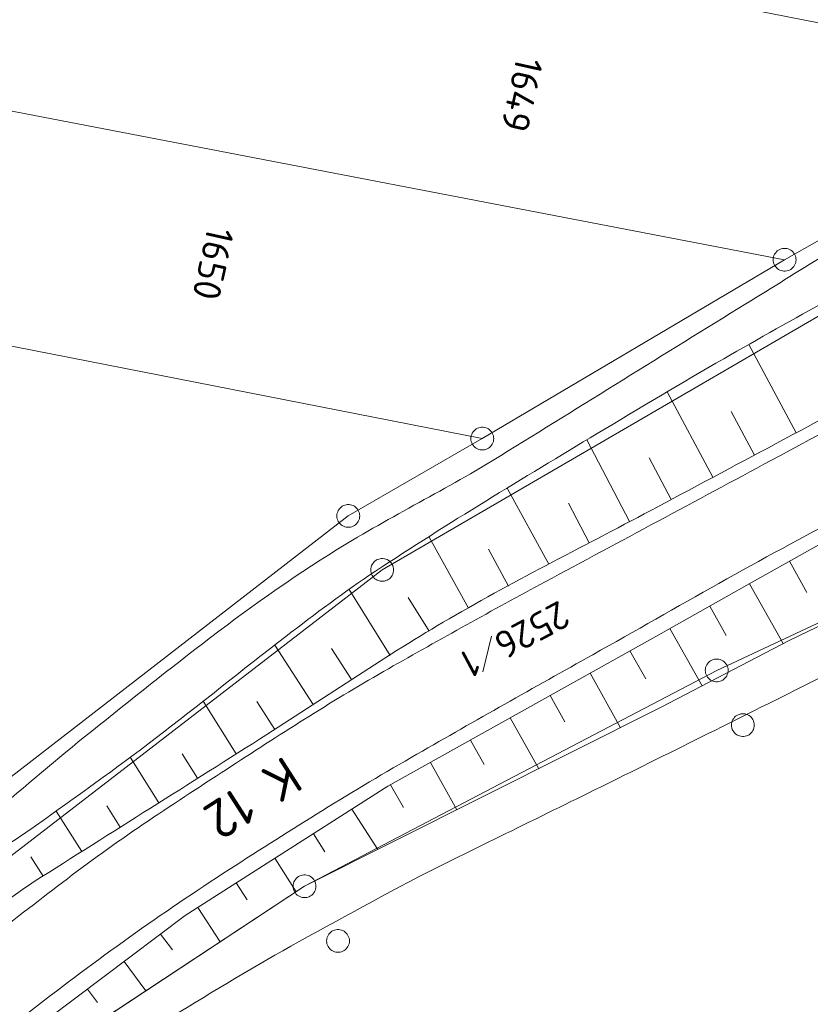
# Model space of a CAD drawing. Header units: metres. Extents: x 3425540 to 3446143, y 5432760 to 5444637.
# Tile 395 of 656: x 3436398 to 3436450, y 5442436 to 5442500. Entities that reach past the tile are written whole.
import ezdxf
from ezdxf.enums import TextEntityAlignment as Align

# ---------------------------------------------------------------- set-up
doc = ezdxf.new("R2010")
doc.units = ezdxf.units.M
for name, color, linetype, lineweight in [('B_Bestand', 9, 'Continuous', 18), ('B_Böschung', 9, 'Continuous', 18), ('B_Flurgrenzen', 9, 'Continuous', 18)]:
    doc.layers.add(name, color=color, linetype=linetype, lineweight=lineweight)
doc.styles.get("Standard").update_dxf_attribs({"font": 'isocpeur.ttf'})

msp = doc.modelspace()

# ---------------------------------------------------------------- linework, layer by layer
at = {"layer": 'B_Bestand'}
for points, knots in [([(3436502.266, 5442616.091), (3436501.281, 5442610.419), (3436500.297, 5442604.747), (3436499.312, 5442599.075), (3436498.571, 5442594.809), (3436497.785, 5442590.551), (3436496.969, 5442586.298), (3436495.275, 5442577.473), (3436493.485, 5442568.667), (3436491.565, 5442559.888), (3436490.083, 5442553.113), (3436488.598, 5442546.339), (3436487.111, 5442539.565), (3436485.886, 5442533.986), (3436484.657, 5442528.407), (3436483.431, 5442522.827), (3436482.422, 5442518.237), (3436481.539, 5442513.622), (3436480.536, 5442509.029), (3436480.226, 5442507.608), (3436479.745, 5442506.235), (3436479.309, 5442504.844), (3436478.968, 5442503.758), (3436478.574, 5442502.705), (3436478.082, 5442501.664), (3436477.685, 5442500.826), (3436477.089, 5442500.134), (3436476.409, 5442499.488), (3436475.422, 5442498.552), (3436474.413, 5442497.702), (3436473.23, 5442497.089), (3436470.725, 5442495.793), (3436468.137, 5442494.705), (3436465.645, 5442493.407), (3436462.288, 5442491.659), (3436458.856, 5442490.035), (3436455.619, 5442488.069), (3436452.186, 5442485.985), (3436448.773, 5442483.873), (3436445.357, 5442481.764), (3436439.988, 5442478.449), (3436434.632, 5442475.115), (3436429.264, 5442471.8), (3436425.764, 5442469.639), (3436422.06, 5442467.827), (3436418.556, 5442465.663), (3436415.485, 5442463.767), (3436412.546, 5442461.673), (3436409.688, 5442459.47), (3436407.081, 5442457.462), (3436404.517, 5442455.407), (3436401.949, 5442453.356), (3436399.762, 5442451.61), (3436397.687, 5442449.743), (3436395.48, 5442448), (3436394.149, 5442446.949), (3436392.593, 5442446.29), (3436391.018, 5442445.601), (3436389.509, 5442444.942), (3436388.005, 5442444.326), (3436386.389, 5442444.15), (3436384.475, 5442443.942), (3436382.558, 5442443.899), (3436380.644, 5442443.983), (3436377.249, 5442444.132), (3436373.854, 5442444.281), (3436370.459, 5442444.429)], [0, 0, 0, 0, 0.071426, 0.071426, 0.071426, 0.125148, 0.125148, 0.125148, 0.236635, 0.236635, 0.236635, 0.32268, 0.32268, 0.32268, 0.393556, 0.393556, 0.393556, 0.451863, 0.451863, 0.451863, 0.4699, 0.4699, 0.4699, 0.483996, 0.483996, 0.483996, 0.495348, 0.495348, 0.495348, 0.511819, 0.511819, 0.511819, 0.546689, 0.546689, 0.546689, 0.593664, 0.593664, 0.593664, 0.643475, 0.643475, 0.643475, 0.721755, 0.721755, 0.721755, 0.772798, 0.772798, 0.772798, 0.817531, 0.817531, 0.817531, 0.85832, 0.85832, 0.85832, 0.893054, 0.893054, 0.893054, 0.914005, 0.914005, 0.914005, 0.934068, 0.934068, 0.934068, 0.957838, 0.957838, 0.957838, 1, 1, 1, 1]), ([(3436476.255, 5442487.225), (3436473.19, 5442485.578), (3436470.126, 5442483.93), (3436467.061, 5442482.282), (3436460.374, 5442478.687), (3436453.692, 5442475.085), (3436447.007, 5442471.487), (3436442.067, 5442468.828), (3436437.121, 5442466.181), (3436432.179, 5442463.525), (3436428.728, 5442461.671), (3436425.305, 5442459.767), (3436421.897, 5442457.83), (3436418.39, 5442455.837), (3436414.998, 5442453.657), (3436411.616, 5442451.455), (3436407.958, 5442449.074), (3436404.285, 5442446.714), (3436400.825, 5442444.06), (3436399.125, 5442442.757), (3436397.426, 5442441.454), (3436395.726, 5442440.15)], [0, 0, 0, 0, 0.111759, 0.111759, 0.111759, 0.355596, 0.355596, 0.355596, 0.535789, 0.535789, 0.535789, 0.661631, 0.661631, 0.661631, 0.791147, 0.791147, 0.791147, 0.931205, 0.931205, 0.931205, 1, 1, 1, 1]), ([(3436474.26, 5442479.201), (3436466.828, 5442475.445), (3436459.396, 5442471.689), (3436451.964, 5442467.932), (3436446.306, 5442465.073), (3436440.845, 5442461.841), (3436435.309, 5442458.751), (3436431.451, 5442456.598), (3436427.608, 5442454.423), (3436423.772, 5442452.229), (3436419.587, 5442449.836), (3436415.507, 5442447.279), (3436411.451, 5442444.664), (3436407.006, 5442441.799), (3436402.716, 5442438.728), (3436398.536, 5442435.484), (3436396.476, 5442433.886), (3436394.5, 5442432.202), (3436392.529, 5442430.496), (3436388.354, 5442426.883), (3436384.282, 5442423.197), (3436380.378, 5442419.276), (3436377.105, 5442415.99), (3436374.195, 5442412.417), (3436371.371, 5442408.736), (3436367.242, 5442403.354), (3436363.329, 5442397.881), (3436359.755, 5442392.12), (3436356.112, 5442386.248), (3436352.699, 5442380.286), (3436349.643, 5442374.1), (3436347.507, 5442369.776), (3436345.389, 5442365.453), (3436343.57, 5442360.995), (3436342.14, 5442357.491), (3436340.71, 5442353.987), (3436339.28, 5442350.482)], [0, 0, 0, 0, 0.129775, 0.129775, 0.129775, 0.228568, 0.228568, 0.228568, 0.297413, 0.297413, 0.297413, 0.372519, 0.372519, 0.372519, 0.454831, 0.454831, 0.454831, 0.495391, 0.495391, 0.495391, 0.581306, 0.581306, 0.581306, 0.653327, 0.653327, 0.653327, 0.758644, 0.758644, 0.758644, 0.865984, 0.865984, 0.865984, 0.941016, 0.941016, 0.941016, 1, 1, 1, 1]), ([(3436470.79, 5442467.489), (3436467.853, 5442466.075), (3436464.915, 5442464.661), (3436461.978, 5442463.246), (3436458.617, 5442461.628), (3436455.36, 5442459.803), (3436452.024, 5442458.133), (3436447.405, 5442455.821), (3436442.78, 5442453.521), (3436438.153, 5442451.224), (3436434.014, 5442449.169), (3436429.855, 5442447.157), (3436425.715, 5442445.102), (3436422.437, 5442443.476), (3436419.238, 5442441.701), (3436416.033, 5442439.932), (3436413.191, 5442438.364), (3436410.421, 5442436.686), (3436407.656, 5442434.981), (3436404.132, 5442432.809), (3436400.729, 5442430.482), (3436397.452, 5442427.935), (3436394.875, 5442425.933), (3436392.435, 5442423.789), (3436390.163, 5442421.46), (3436387.499, 5442418.731), (3436384.851, 5442415.997), (3436382.276, 5442413.189), (3436379.671, 5442410.349), (3436377.066, 5442407.509), (3436374.461, 5442404.668)], [0, 0, 0, 0, 0.084184, 0.084184, 0.084184, 0.180506, 0.180506, 0.180506, 0.313892, 0.313892, 0.313892, 0.433218, 0.433218, 0.433218, 0.527693, 0.527693, 0.527693, 0.61145, 0.61145, 0.61145, 0.718186, 0.718186, 0.718186, 0.802107, 0.802107, 0.802107, 0.900479, 0.900479, 0.900479, 1, 1, 1, 1])]:
    msp.add_open_spline(points, degree=3, knots=knots, dxfattribs=at)
at = {"layer": 'B_Böschung'}
for p, q in [((3436448.649, 5442473.297), (3436445.555, 5442479.092)), ((3436443.193, 5442470.383), (3436440.197, 5442475.994)), ((3436445.921, 5442471.84), (3436444.395, 5442474.698)), ((3436437.731, 5442467.482), (3436434.92, 5442472.836)), ((3436440.466, 5442468.926), (3436439.004, 5442471.668)), ((3436432.42, 5442464.688), (3436429.69, 5442469.672)), ((3436435.074, 5442466.088), (3436433.707, 5442468.682)), ((3436427.158, 5442461.806), (3436424.573, 5442466.465)), ((3436429.789, 5442463.247), (3436428.461, 5442465.669)), ((3436448.219, 5442464.874), (3436449.363, 5442462.833)), ((3436445.602, 5442463.407), (3436447.809, 5442459.477)), ((3436422.022, 5442458.708), (3436419.33, 5442463.021)), ((3436424.57, 5442460.291), (3436423.194, 5442462.504)), ((3436442.987, 5442461.938), (3436444.067, 5442460.014)), ((3436440.371, 5442460.47), (3436442.485, 5442456.702)), ((3436416.96, 5442455.486), (3436414.439, 5442459.378)), ((3436419.478, 5442457.117), (3436418.155, 5442459.16)), ((3436437.753, 5442459.004), (3436438.784, 5442457.157)), ((3436435.133, 5442457.541), (3436437.132, 5442453.963)), ((3436411.91, 5442452.246), (3436409.73, 5442455.697)), ((3436414.443, 5442453.855), (3436413.256, 5442455.69)), ((3436432.514, 5442456.078), (3436433.481, 5442454.348)), ((3436429.895, 5442454.615), (3436431.763, 5442451.272)), ((3436427.276, 5442453.152), (3436428.177, 5442451.539)), ((3436406.838, 5442449.041), (3436404.949, 5442452.031)), ((3436409.374, 5442450.644), (3436408.364, 5442452.242)), ((3436424.657, 5442451.689), (3436426.395, 5442448.581)), ((3436422.038, 5442450.226), (3436422.882, 5442448.735)), ((3436401.766, 5442445.836), (3436400.084, 5442448.496)), ((3436404.302, 5442447.439), (3436403.416, 5442448.842)), ((3436419.502, 5442448.624), (3436421.193, 5442445.973)), ((3436416.973, 5442447.01), (3436417.735, 5442445.816)), ((3436399.229, 5442444.234), (3436398.421, 5442445.5)), ((3436414.443, 5442445.397), (3436415.842, 5442443.205)), ((3436411.914, 5442443.784), (3436412.626, 5442442.67)), ((3436409.385, 5442442.171), (3436410.848, 5442439.915)), ((3436406.944, 5442440.43), (3436407.721, 5442439.398)), ((3436404.547, 5442438.626), (3436405.987, 5442436.712)), ((3436402.15, 5442436.823), (3436402.814, 5442435.941))]:
    msp.add_line(p, q, dxfattribs=at)
for points in [[(3436391.413, 5442426.548), (3436393.377, 5442429.584), (3436397.752, 5442433.514), (3436408.554, 5442441.641), (3436421.856, 5442450.125), (3436439.443, 5442459.949), (3436445.768, 5442463.5), (3436456.124, 5442469.305), (3436464.605, 5442473.413), (3436475.058, 5442478.048)], [(3436391.686, 5442426.457), (3436397.873, 5442431.367), (3436416.392, 5442443.567), (3436439.805, 5442455.304), (3436448.197, 5442459.68), (3436460.409, 5442465.56), (3436474.976, 5442472.48), (3436479.482, 5442471.44)]]:
    msp.add_lwpolyline(points, dxfattribs=at)
for points, knots in [([(3436373.659, 5442439.764), (3436376.959, 5442440.388), (3436380.26, 5442441.012), (3436383.56, 5442441.636), (3436385.695, 5442442.04), (3436387.794, 5442442.593), (3436389.898, 5442443.155), (3436391.595, 5442443.609), (3436393.254, 5442444.182), (3436394.808, 5442445.03), (3436396.184, 5442445.782), (3436397.471, 5442446.629), (3436398.736, 5442447.531), (3436401.376, 5442449.414), (3436404.015, 5442451.283), (3436406.592, 5442453.246), (3436409.477, 5442455.444), (3436412.281, 5442457.742), (3436415.163, 5442459.944), (3436417.093, 5442461.419), (3436419.025, 5442462.893), (3436421.055, 5442464.231), (3436425.825, 5442467.376), (3436430.709, 5442470.321), (3436435.607, 5442473.252), (3436438.367, 5442474.904), (3436441.116, 5442476.57), (3436443.909, 5442478.164), (3436448.498, 5442480.783), (3436453.121, 5442483.338), (3436457.734, 5442485.915), (3436461.731, 5442488.148), (3436465.74, 5442490.341), (3436469.779, 5442492.512), (3436470.876, 5442493.102), (3436472.055, 5442493.468), (3436473.261, 5442493.852), (3436473.85, 5442494.04), (3436474.448, 5442494.146), (3436475.047, 5442494.209), (3436475.842, 5442494.294), (3436476.716, 5442494.347), (3436477.457, 5442494.03), (3436478.29, 5442493.673), (3436479.124, 5442493.316), (3436479.957, 5442492.959)], [0, 0, 0, 0, 0.082985, 0.082985, 0.082985, 0.13666, 0.13666, 0.13666, 0.179945, 0.179945, 0.179945, 0.218295, 0.218295, 0.218295, 0.298302, 0.298302, 0.298302, 0.387886, 0.387886, 0.387886, 0.447895, 0.447895, 0.447895, 0.588899, 0.588899, 0.588899, 0.668342, 0.668342, 0.668342, 0.798872, 0.798872, 0.798872, 0.911973, 0.911973, 0.911973, 0.942699, 0.942699, 0.942699, 0.957699, 0.957699, 0.957699, 0.977601, 0.977601, 0.977601, 1, 1, 1, 1]), ([(3436373.659, 5442439.764), (3436376.545, 5442439.675), (3436379.432, 5442439.586), (3436382.318, 5442439.496), (3436384.491, 5442439.429), (3436386.663, 5442439.31), (3436388.835, 5442439.228), (3436389.699, 5442439.196), (3436390.562, 5442439.245), (3436391.424, 5442439.407), (3436392.261, 5442439.564), (3436393.035, 5442439.923), (3436393.745, 5442440.389), (3436395.441, 5442441.504), (3436396.96, 5442442.799), (3436398.656, 5442443.872), (3436403.743, 5442447.089), (3436408.835, 5442450.298), (3436413.921, 5442453.517), (3436417.911, 5442456.043), (3436421.799, 5442458.731), (3436425.884, 5442461.108), (3436430.352, 5442463.709), (3436434.987, 5442465.998), (3436439.543, 5442468.433), (3436445.097, 5442471.402), (3436450.654, 5442474.366), (3436456.209, 5442477.333), (3436462.402, 5442480.641), (3436468.521, 5442484.095), (3436474.599, 5442487.604), (3436474.8, 5442487.72), (3436474.833, 5442488.046), (3436475.046, 5442488.139), (3436475.227, 5442488.219), (3436475.409, 5442488.299), (3436475.59, 5442488.378)], [0, 0, 0, 0, 0.075139, 0.075139, 0.075139, 0.131712, 0.131712, 0.131712, 0.154221, 0.154221, 0.154221, 0.17608, 0.17608, 0.17608, 0.2283, 0.2283, 0.2283, 0.384914, 0.384914, 0.384914, 0.507801, 0.507801, 0.507801, 0.642232, 0.642232, 0.642232, 0.806104, 0.806104, 0.806104, 0.9888, 0.9888, 0.9888, 0.994846, 0.994846, 0.994846, 1, 1, 1, 1])]:
    msp.add_open_spline(points, degree=3, knots=knots, dxfattribs=at)
at = {"layer": 'B_Flurgrenzen'}
for p, q in [((3436413.915, 5442507.292), (3436468.931, 5442496.512)), ((3436468.931, 5442496.512), (3436447.901, 5442484.655)), ((3436390.298, 5442495.72), (3436447.901, 5442484.655)), ((3436421.488, 5442464.315), (3436469.321, 5442492.121)), ((3436447.901, 5442484.655), (3436428.059, 5442472.92)), ((3436372.929, 5442483.726), (3436428.059, 5442472.92)), ((3436428.059, 5442472.92), (3436419.265, 5442467.852)), ((3436474.976, 5442472.48), (3436443.443, 5442457.72)), ((3436419.265, 5442467.852), (3436393.573, 5442447.992)), ((3436390.326, 5442440.314), (3436421.488, 5442464.315)), ((3436428.657, 5442459.961), (3436428.094, 5442457.619)), ((3436443.443, 5442457.72), (3436416.392, 5442443.567)), ((3436416.392, 5442443.567), (3436397.873, 5442431.367))]:
    msp.add_line(p, q, dxfattribs=at)
for points in [[(3436448.651, 5442484.655), (3436448.645, 5442484.749), (3436448.627, 5442484.838), (3436448.598, 5442484.933), (3436448.557, 5442485.015), (3436448.503, 5442485.092), (3436448.444, 5442485.169), (3436448.379, 5442485.234), (3436448.303, 5442485.287), (3436448.22, 5442485.334), (3436448.131, 5442485.364), (3436448.043, 5442485.387), (3436447.948, 5442485.399), (3436447.854, 5442485.399), (3436447.759, 5442485.387), (3436447.671, 5442485.364), (3436447.582, 5442485.334), (3436447.499, 5442485.287), (3436447.423, 5442485.234), (3436447.358, 5442485.169), (3436447.299, 5442485.092), (3436447.245, 5442485.015), (3436447.204, 5442484.933), (3436447.175, 5442484.838), (3436447.157, 5442484.749), (3436447.151, 5442484.655), (3436447.157, 5442484.561), (3436447.175, 5442484.472), (3436447.204, 5442484.377), (3436447.245, 5442484.295), (3436447.299, 5442484.218), (3436447.358, 5442484.141), (3436447.423, 5442484.076), (3436447.499, 5442484.023), (3436447.582, 5442483.976), (3436447.671, 5442483.946), (3436447.759, 5442483.923), (3436447.854, 5442483.911), (3436447.948, 5442483.911), (3436448.043, 5442483.923), (3436448.131, 5442483.946), (3436448.22, 5442483.976), (3436448.303, 5442484.023), (3436448.379, 5442484.076), (3436448.444, 5442484.141), (3436448.503, 5442484.218), (3436448.557, 5442484.295), (3436448.598, 5442484.377), (3436448.627, 5442484.472), (3436448.645, 5442484.561), (3436448.651, 5442484.655)], [(3436428.809, 5442472.92), (3436428.803, 5442473.014), (3436428.785, 5442473.103), (3436428.756, 5442473.198), (3436428.715, 5442473.28), (3436428.661, 5442473.357), (3436428.602, 5442473.434), (3436428.537, 5442473.499), (3436428.461, 5442473.552), (3436428.378, 5442473.599), (3436428.289, 5442473.629), (3436428.201, 5442473.652), (3436428.106, 5442473.664), (3436428.012, 5442473.664), (3436427.917, 5442473.652), (3436427.829, 5442473.629), (3436427.74, 5442473.599), (3436427.657, 5442473.552), (3436427.581, 5442473.499), (3436427.516, 5442473.434), (3436427.457, 5442473.357), (3436427.403, 5442473.28), (3436427.362, 5442473.198), (3436427.333, 5442473.103), (3436427.315, 5442473.014), (3436427.309, 5442472.92), (3436427.315, 5442472.826), (3436427.333, 5442472.737), (3436427.362, 5442472.642), (3436427.403, 5442472.56), (3436427.457, 5442472.483), (3436427.516, 5442472.406), (3436427.581, 5442472.341), (3436427.657, 5442472.288), (3436427.74, 5442472.241), (3436427.829, 5442472.211), (3436427.917, 5442472.188), (3436428.012, 5442472.176), (3436428.106, 5442472.176), (3436428.201, 5442472.188), (3436428.289, 5442472.211), (3436428.378, 5442472.241), (3436428.461, 5442472.288), (3436428.537, 5442472.341), (3436428.602, 5442472.406), (3436428.661, 5442472.483), (3436428.715, 5442472.56), (3436428.756, 5442472.642), (3436428.785, 5442472.737), (3436428.803, 5442472.826), (3436428.809, 5442472.92)], [(3436420.015, 5442467.852), (3436420.009, 5442467.946), (3436419.991, 5442468.035), (3436419.962, 5442468.13), (3436419.921, 5442468.212), (3436419.867, 5442468.289), (3436419.808, 5442468.366), (3436419.743, 5442468.431), (3436419.667, 5442468.484), (3436419.584, 5442468.531), (3436419.495, 5442468.561), (3436419.407, 5442468.584), (3436419.312, 5442468.596), (3436419.218, 5442468.596), (3436419.123, 5442468.584), (3436419.035, 5442468.561), (3436418.946, 5442468.531), (3436418.863, 5442468.484), (3436418.787, 5442468.431), (3436418.722, 5442468.366), (3436418.663, 5442468.289), (3436418.609, 5442468.212), (3436418.568, 5442468.13), (3436418.539, 5442468.035), (3436418.521, 5442467.946), (3436418.515, 5442467.852), (3436418.521, 5442467.758), (3436418.539, 5442467.669), (3436418.568, 5442467.574), (3436418.609, 5442467.492), (3436418.663, 5442467.415), (3436418.722, 5442467.338), (3436418.787, 5442467.273), (3436418.863, 5442467.22), (3436418.946, 5442467.173), (3436419.035, 5442467.143), (3436419.123, 5442467.12), (3436419.218, 5442467.108), (3436419.312, 5442467.108), (3436419.407, 5442467.12), (3436419.495, 5442467.143), (3436419.584, 5442467.173), (3436419.667, 5442467.22), (3436419.743, 5442467.273), (3436419.808, 5442467.338), (3436419.867, 5442467.415), (3436419.921, 5442467.492), (3436419.962, 5442467.574), (3436419.991, 5442467.669), (3436420.009, 5442467.758), (3436420.015, 5442467.852)], [(3436422.238, 5442464.315), (3436422.232, 5442464.409), (3436422.214, 5442464.498), (3436422.185, 5442464.593), (3436422.144, 5442464.675), (3436422.09, 5442464.752), (3436422.031, 5442464.829), (3436421.966, 5442464.894), (3436421.89, 5442464.947), (3436421.807, 5442464.994), (3436421.718, 5442465.024), (3436421.63, 5442465.047), (3436421.535, 5442465.059), (3436421.441, 5442465.059), (3436421.346, 5442465.047), (3436421.258, 5442465.024), (3436421.169, 5442464.994), (3436421.086, 5442464.947), (3436421.01, 5442464.894), (3436420.945, 5442464.829), (3436420.886, 5442464.752), (3436420.832, 5442464.675), (3436420.791, 5442464.593), (3436420.762, 5442464.498), (3436420.744, 5442464.409), (3436420.738, 5442464.315), (3436420.744, 5442464.221), (3436420.762, 5442464.132), (3436420.791, 5442464.037), (3436420.832, 5442463.955), (3436420.886, 5442463.878), (3436420.945, 5442463.801), (3436421.01, 5442463.736), (3436421.086, 5442463.683), (3436421.169, 5442463.636), (3436421.258, 5442463.606), (3436421.346, 5442463.583), (3436421.441, 5442463.571), (3436421.535, 5442463.571), (3436421.63, 5442463.583), (3436421.718, 5442463.606), (3436421.807, 5442463.636), (3436421.89, 5442463.683), (3436421.966, 5442463.736), (3436422.031, 5442463.801), (3436422.09, 5442463.878), (3436422.144, 5442463.955), (3436422.185, 5442464.037), (3436422.214, 5442464.132), (3436422.232, 5442464.221), (3436422.238, 5442464.315)], [(3436444.193, 5442457.72), (3436444.187, 5442457.814), (3436444.169, 5442457.903), (3436444.14, 5442457.998), (3436444.099, 5442458.08), (3436444.045, 5442458.157), (3436443.986, 5442458.234), (3436443.921, 5442458.299), (3436443.845, 5442458.352), (3436443.762, 5442458.399), (3436443.673, 5442458.429), (3436443.585, 5442458.452), (3436443.49, 5442458.464), (3436443.396, 5442458.464), (3436443.301, 5442458.452), (3436443.213, 5442458.429), (3436443.124, 5442458.399), (3436443.041, 5442458.352), (3436442.965, 5442458.299), (3436442.9, 5442458.234), (3436442.841, 5442458.157), (3436442.787, 5442458.08), (3436442.746, 5442457.998), (3436442.717, 5442457.903), (3436442.699, 5442457.814), (3436442.693, 5442457.72), (3436442.699, 5442457.626), (3436442.717, 5442457.537), (3436442.746, 5442457.442), (3436442.787, 5442457.36), (3436442.841, 5442457.283), (3436442.9, 5442457.206), (3436442.965, 5442457.141), (3436443.041, 5442457.088), (3436443.124, 5442457.041), (3436443.213, 5442457.011), (3436443.301, 5442456.988), (3436443.396, 5442456.976), (3436443.49, 5442456.976), (3436443.585, 5442456.988), (3436443.673, 5442457.011), (3436443.762, 5442457.041), (3436443.845, 5442457.088), (3436443.921, 5442457.141), (3436443.986, 5442457.206), (3436444.045, 5442457.283), (3436444.099, 5442457.36), (3436444.14, 5442457.442), (3436444.169, 5442457.537), (3436444.187, 5442457.626), (3436444.193, 5442457.72)], [(3436445.912, 5442454.13), (3436445.906, 5442454.224), (3436445.888, 5442454.313), (3436445.859, 5442454.408), (3436445.818, 5442454.49), (3436445.764, 5442454.567), (3436445.705, 5442454.644), (3436445.64, 5442454.709), (3436445.564, 5442454.762), (3436445.481, 5442454.809), (3436445.392, 5442454.839), (3436445.304, 5442454.862), (3436445.209, 5442454.874), (3436445.115, 5442454.874), (3436445.02, 5442454.862), (3436444.932, 5442454.839), (3436444.843, 5442454.809), (3436444.76, 5442454.762), (3436444.684, 5442454.709), (3436444.619, 5442454.644), (3436444.56, 5442454.567), (3436444.506, 5442454.49), (3436444.465, 5442454.408), (3436444.436, 5442454.313), (3436444.418, 5442454.224), (3436444.412, 5442454.13), (3436444.418, 5442454.036), (3436444.436, 5442453.947), (3436444.465, 5442453.852), (3436444.506, 5442453.77), (3436444.56, 5442453.693), (3436444.619, 5442453.616), (3436444.684, 5442453.551), (3436444.76, 5442453.498), (3436444.843, 5442453.451), (3436444.932, 5442453.421), (3436445.02, 5442453.398), (3436445.115, 5442453.386), (3436445.209, 5442453.386), (3436445.304, 5442453.398), (3436445.392, 5442453.421), (3436445.481, 5442453.451), (3436445.564, 5442453.498), (3436445.64, 5442453.551), (3436445.705, 5442453.616), (3436445.764, 5442453.693), (3436445.818, 5442453.77), (3436445.859, 5442453.852), (3436445.888, 5442453.947), (3436445.906, 5442454.036), (3436445.912, 5442454.13)], [(3436417.142, 5442443.567), (3436417.136, 5442443.661), (3436417.118, 5442443.75), (3436417.089, 5442443.845), (3436417.048, 5442443.927), (3436416.994, 5442444.004), (3436416.935, 5442444.081), (3436416.87, 5442444.146), (3436416.794, 5442444.199), (3436416.711, 5442444.246), (3436416.622, 5442444.276), (3436416.534, 5442444.299), (3436416.439, 5442444.311), (3436416.345, 5442444.311), (3436416.25, 5442444.299), (3436416.162, 5442444.276), (3436416.073, 5442444.246), (3436415.99, 5442444.199), (3436415.914, 5442444.146), (3436415.849, 5442444.081), (3436415.79, 5442444.004), (3436415.736, 5442443.927), (3436415.695, 5442443.845), (3436415.666, 5442443.75), (3436415.648, 5442443.661), (3436415.642, 5442443.567), (3436415.648, 5442443.473), (3436415.666, 5442443.384), (3436415.695, 5442443.289), (3436415.736, 5442443.207), (3436415.79, 5442443.13), (3436415.849, 5442443.053), (3436415.914, 5442442.988), (3436415.99, 5442442.935), (3436416.073, 5442442.888), (3436416.162, 5442442.858), (3436416.25, 5442442.835), (3436416.345, 5442442.823), (3436416.439, 5442442.823), (3436416.534, 5442442.835), (3436416.622, 5442442.858), (3436416.711, 5442442.888), (3436416.794, 5442442.935), (3436416.87, 5442442.988), (3436416.935, 5442443.053), (3436416.994, 5442443.13), (3436417.048, 5442443.207), (3436417.089, 5442443.289), (3436417.118, 5442443.384), (3436417.136, 5442443.473), (3436417.142, 5442443.567)], [(3436419.339, 5442439.977), (3436419.333, 5442440.071), (3436419.315, 5442440.16), (3436419.286, 5442440.255), (3436419.245, 5442440.337), (3436419.191, 5442440.414), (3436419.132, 5442440.491), (3436419.067, 5442440.556), (3436418.991, 5442440.609), (3436418.908, 5442440.656), (3436418.819, 5442440.686), (3436418.731, 5442440.709), (3436418.636, 5442440.721), (3436418.542, 5442440.721), (3436418.447, 5442440.709), (3436418.359, 5442440.686), (3436418.27, 5442440.656), (3436418.187, 5442440.609), (3436418.111, 5442440.556), (3436418.046, 5442440.491), (3436417.987, 5442440.414), (3436417.933, 5442440.337), (3436417.892, 5442440.255), (3436417.863, 5442440.16), (3436417.845, 5442440.071), (3436417.839, 5442439.977), (3436417.845, 5442439.883), (3436417.863, 5442439.794), (3436417.892, 5442439.699), (3436417.933, 5442439.617), (3436417.987, 5442439.54), (3436418.046, 5442439.463), (3436418.111, 5442439.398), (3436418.187, 5442439.345), (3436418.27, 5442439.298), (3436418.359, 5442439.268), (3436418.447, 5442439.245), (3436418.542, 5442439.233), (3436418.636, 5442439.233), (3436418.731, 5442439.245), (3436418.819, 5442439.268), (3436418.908, 5442439.298), (3436418.991, 5442439.345), (3436419.067, 5442439.398), (3436419.132, 5442439.463), (3436419.191, 5442439.54), (3436419.245, 5442439.617), (3436419.286, 5442439.699), (3436419.315, 5442439.794), (3436419.333, 5442439.883), (3436419.339, 5442439.977)]]:
    msp.add_lwpolyline(points, dxfattribs=at)

# ---------------------------------------------------------------- texts
at = {"layer": 'B_Bestand', "linetype": 'Continuous'}
msp.add_text('K 12', height=2.5, rotation=212.74858, dxfattribs=at).set_placement((3436413.003, 5442449.336), align=Align.MIDDLE)
at = {"layer": 'B_Flurgrenzen'}
for s, p in [('1649', (3436430.663, 5442495.468)), ('1650', (3436410.397, 5442484.389))]:
    msp.add_text(s, height=1.8, rotation=257.53501, dxfattribs=at).set_placement(p, align=Align.MIDDLE)
msp.add_text('2526', height=1.8, rotation=208.10255, dxfattribs=at).set_placement((3436429.081, 5442459.168), align=Align.MIDDLE_RIGHT)
msp.add_text('1', height=1.8, rotation=208.10255, dxfattribs=at).set_placement((3436427.67, 5442458.414), align=Align.MIDDLE_LEFT)

doc.saveas('drawing.dxf')
